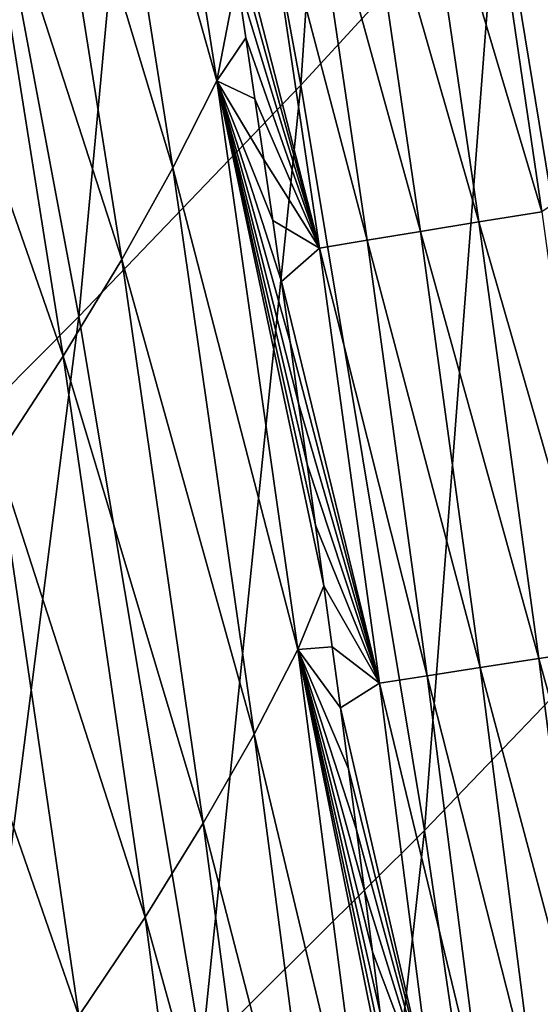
# Model space of a CAD drawing. Header units: millimetres. Extents: x -300 to 300, y -500 to 500.
# Tile 922 of 990: x 266 to 275, y 239 to 257. Entities that reach past the tile are written whole.
import ezdxf

# ---------------------------------------------------------------- set-up
doc = ezdxf.new("R2010")
doc.units = ezdxf.units.MM
doc.header["$LTSCALE"] = 81.481481
for name, color, linetype in [('19', 7, 'CONTINUOUS'), ('21', 7, 'CONTINUOUS'), ('26', 7, 'CONTINUOUS')]:
    doc.layers.add(name, color=color, linetype=linetype)

msp = doc.modelspace()

# ---------------------------------------------------------------- linework, layer by layer
at = {"layer": '19', "color": 153, "linetype": 'Continuous', "true_color": 0x80a2b4}
for points in [[(270.822, 255.791, 31.642), (271.96, 272.868, 27.854), (268.397, 268.832, 31.773), (270.822, 255.791, 31.642)], [(274.387, 259.675, 27.736), (271.96, 272.868, 27.854), (270.822, 255.791, 31.642), (274.387, 259.675, 27.736)], [(266.797, 251.595, 35.338), (268.397, 268.832, 31.773), (264.382, 264.464, 35.48), (266.797, 251.595, 35.338)], [(270.822, 255.791, 31.642), (268.397, 268.832, 31.773), (266.797, 251.595, 35.338), (270.822, 255.791, 31.642)], [(266.797, 251.595, 35.338), (264.382, 264.464, 35.48), (262.331, 247.094, 38.828), (266.797, 251.595, 35.338)], [(276.627, 246, 27.623), (277.475, 263.238, 23.614), (274.387, 259.675, 27.736), (276.627, 246, 27.623)], [(273.061, 242.28, 31.516), (274.387, 259.675, 27.736), (270.822, 255.791, 31.642), (273.061, 242.28, 31.516)], [(276.627, 246, 27.623), (274.387, 259.675, 27.736), (273.061, 242.28, 31.516), (276.627, 246, 27.623)], [(269.029, 238.267, 35.201), (270.822, 255.791, 31.642), (266.797, 251.595, 35.338), (269.029, 238.267, 35.201)], [(273.061, 242.28, 31.516), (270.822, 255.791, 31.642), (269.029, 238.267, 35.201), (273.061, 242.28, 31.516)], [(264.549, 233.969, 38.683), (266.797, 251.595, 35.338), (262.331, 247.094, 38.828), (264.549, 233.969, 38.683)], [(269.029, 238.267, 35.201), (266.797, 251.595, 35.338), (264.549, 233.969, 38.683), (269.029, 238.267, 35.201)], [(275.119, 228.291, 31.396), (276.627, 246, 27.623), (273.061, 242.28, 31.516), (275.119, 228.291, 31.396)], [(278.685, 231.836, 27.515), (276.627, 246, 27.623), (275.119, 228.291, 31.396), (278.685, 231.836, 27.515)], [(271.082, 224.475, 35.071), (273.061, 242.28, 31.516), (269.029, 238.267, 35.201), (271.082, 224.475, 35.071)], [(275.119, 228.291, 31.396), (273.061, 242.28, 31.516), (271.082, 224.475, 35.071), (275.119, 228.291, 31.396)]]:
    msp.add_3dface(points, dxfattribs=at)
at = {"layer": '21', "color": 153, "linetype": 'Continuous', "true_color": 0x80a2b4}
for points in [[(269.297, 255.866, 10.631), (266.934, 264.279, 12.227), (267.735, 265.889, 10.576), (269.297, 255.866, 10.631)], [(269.297, 255.866, 10.631), (267.735, 265.889, 10.576), (269.663, 257.749, 9.467), (269.297, 255.866, 10.631)], [(268.501, 254.293, 12.264), (266.004, 262.576, 13.874), (266.934, 264.279, 12.227), (268.501, 254.293, 12.264)], [(268.501, 254.293, 12.264), (266.934, 264.279, 12.227), (269.297, 255.866, 10.631), (268.501, 254.293, 12.264)], [(267.576, 252.631, 13.894), (264.939, 260.779, 15.519), (266.004, 262.576, 13.874), (267.576, 252.631, 13.894)], [(267.576, 252.631, 13.894), (266.004, 262.576, 13.874), (268.501, 254.293, 12.264), (267.576, 252.631, 13.894)], [(266.515, 250.879, 15.523), (263.732, 258.887, 17.161), (264.939, 260.779, 15.519), (266.515, 250.879, 15.523)], [(266.515, 250.879, 15.523), (264.939, 260.779, 15.519), (267.576, 252.631, 13.894), (266.515, 250.879, 15.523)], [(265.312, 249.038, 17.15), (263.732, 258.887, 17.161), (266.515, 250.879, 15.523), (265.312, 249.038, 17.15)], [(269.827, 256.646, 9.474), (269.297, 255.866, 10.631), (269.663, 257.749, 9.467), (269.827, 256.646, 9.474)], [(269.99, 255.543, 9.48), (269.297, 255.866, 10.631), (269.827, 256.646, 9.474), (269.99, 255.543, 9.48)], [(270.765, 245.558, 10.686), (268.501, 254.293, 12.264), (269.297, 255.866, 10.631), (270.765, 245.558, 10.686)], [(270.765, 245.558, 10.686), (269.297, 255.866, 10.631), (271.239, 246.711, 9.53), (270.765, 245.558, 10.686)], [(271.239, 246.711, 9.53), (269.297, 255.866, 10.631), (271.088, 247.815, 9.524), (271.239, 246.711, 9.53)], [(271.088, 247.815, 9.524), (269.297, 255.866, 10.631), (270.935, 248.92, 9.518), (271.088, 247.815, 9.524)], [(270.935, 248.92, 9.518), (269.297, 255.866, 10.631), (270.781, 250.024, 9.512), (270.935, 248.92, 9.518)], [(270.781, 250.024, 9.512), (269.297, 255.866, 10.631), (270.626, 251.128, 9.506), (270.781, 250.024, 9.512)], [(270.626, 251.128, 9.506), (269.297, 255.866, 10.631), (270.469, 252.232, 9.499), (270.626, 251.128, 9.506)], [(270.469, 252.232, 9.499), (269.297, 255.866, 10.631), (270.311, 253.336, 9.493), (270.469, 252.232, 9.499)], [(270.311, 253.336, 9.493), (269.297, 255.866, 10.631), (270.151, 254.439, 9.487), (270.311, 253.336, 9.493)], [(270.151, 254.439, 9.487), (269.297, 255.866, 10.631), (269.99, 255.543, 9.48), (270.151, 254.439, 9.487)], [(269.974, 244.026, 12.301), (267.576, 252.631, 13.894), (268.501, 254.293, 12.264), (269.974, 244.026, 12.301)], [(269.974, 244.026, 12.301), (268.501, 254.293, 12.264), (270.765, 245.558, 10.686), (269.974, 244.026, 12.301)], [(269.054, 242.409, 13.914), (266.515, 250.879, 15.523), (267.576, 252.631, 13.894), (269.054, 242.409, 13.914)], [(269.054, 242.409, 13.914), (267.576, 252.631, 13.894), (269.974, 244.026, 12.301), (269.054, 242.409, 13.914)], [(267.998, 240.707, 15.527), (265.312, 249.038, 17.15), (266.515, 250.879, 15.523), (267.998, 240.707, 15.527)], [(267.998, 240.707, 15.527), (266.515, 250.879, 15.523), (269.054, 242.409, 13.914), (267.998, 240.707, 15.527)], [(266.799, 238.92, 17.14), (263.961, 247.106, 18.776), (265.312, 249.038, 17.15), (266.799, 238.92, 17.14)], [(266.799, 238.92, 17.14), (265.312, 249.038, 17.15), (267.998, 240.707, 15.527), (266.799, 238.92, 17.14)], [(265.451, 237.047, 18.752), (263.961, 247.106, 18.776), (266.799, 238.92, 17.14), (265.451, 237.047, 18.752)], [(271.389, 245.606, 9.536), (270.765, 245.558, 10.686), (271.239, 246.711, 9.53), (271.389, 245.606, 9.536)], [(271.537, 244.502, 9.542), (270.765, 245.558, 10.686), (271.389, 245.606, 9.536), (271.537, 244.502, 9.542)], [(272.14, 234.964, 10.739), (269.974, 244.026, 12.301), (270.765, 245.558, 10.686), (272.14, 234.964, 10.739)], [(272.14, 234.964, 10.739), (270.765, 245.558, 10.686), (272.536, 236.762, 9.582), (272.14, 234.964, 10.739)], [(272.536, 236.762, 9.582), (270.765, 245.558, 10.686), (272.398, 237.869, 9.576), (272.536, 236.762, 9.582)], [(272.398, 237.869, 9.576), (270.765, 245.558, 10.686), (272.258, 238.975, 9.571), (272.398, 237.869, 9.576)], [(272.258, 238.975, 9.571), (270.765, 245.558, 10.686), (272.116, 240.081, 9.565), (272.258, 238.975, 9.571)], [(272.116, 240.081, 9.565), (270.765, 245.558, 10.686), (271.973, 241.186, 9.559), (272.116, 240.081, 9.565)], [(271.973, 241.186, 9.559), (270.765, 245.558, 10.686), (271.829, 242.292, 9.554), (271.973, 241.186, 9.559)], [(271.829, 242.292, 9.554), (270.765, 245.558, 10.686), (271.684, 243.397, 9.548), (271.829, 242.292, 9.554)], [(271.684, 243.397, 9.548), (270.765, 245.558, 10.686), (271.537, 244.502, 9.542), (271.684, 243.397, 9.548)], [(271.355, 233.476, 12.338), (269.054, 242.409, 13.914), (269.974, 244.026, 12.301), (271.355, 233.476, 12.338)], [(271.355, 233.476, 12.338), (269.974, 244.026, 12.301), (272.14, 234.964, 10.739), (271.355, 233.476, 12.338)], [(270.44, 231.908, 13.935), (267.998, 240.707, 15.527), (269.054, 242.409, 13.914), (270.44, 231.908, 13.935)], [(270.44, 231.908, 13.935), (269.054, 242.409, 13.914), (271.355, 233.476, 12.338), (270.44, 231.908, 13.935)], [(269.389, 230.26, 15.532), (266.799, 238.92, 17.14), (267.998, 240.707, 15.527), (269.389, 230.26, 15.532)], [(269.389, 230.26, 15.532), (267.998, 240.707, 15.527), (270.44, 231.908, 13.935), (269.389, 230.26, 15.532)]]:
    msp.add_3dface(points, dxfattribs=at)
at = {"layer": '26', "color": 153, "linetype": 'Continuous', "true_color": 0x80a2b4}
for points in [[(274.028, 261.402, 3.449), (275.187, 253.493, 3.436), (272.889, 261.207, 4.491), (274.028, 261.402, 3.449)], [(275.8, 257.706, 2.506), (275.969, 256.55, 2.503), (274.028, 261.402, 3.449), (275.8, 257.706, 2.506)], [(275.969, 256.55, 2.503), (276.135, 255.394, 2.499), (274.028, 261.402, 3.449), (275.969, 256.55, 2.503)], [(276.135, 255.394, 2.499), (276.3, 254.238, 2.496), (274.028, 261.402, 3.449), (276.135, 255.394, 2.499)], [(274.028, 261.402, 3.449), (276.3, 254.238, 2.496), (275.187, 253.493, 3.436), (274.028, 261.402, 3.449)], [(272.889, 261.207, 4.491), (274.047, 253.309, 4.49), (271.832, 261.023, 5.624), (272.889, 261.207, 4.491)], [(272.889, 261.207, 4.491), (275.187, 253.493, 3.436), (274.047, 253.309, 4.49), (272.889, 261.207, 4.491)], [(271.832, 261.023, 5.624), (272.989, 253.137, 5.634), (270.864, 260.854, 6.837), (271.832, 261.023, 5.624)], [(271.832, 261.023, 5.624), (274.047, 253.309, 4.49), (272.989, 253.137, 5.634), (271.832, 261.023, 5.624)], [(270.864, 260.854, 6.837), (272.023, 252.978, 6.858), (269.996, 260.699, 8.118), (270.864, 260.854, 6.837)], [(270.864, 260.854, 6.837), (272.989, 253.137, 5.634), (272.023, 252.978, 6.858), (270.864, 260.854, 6.837)], [(269.329, 259.955, 9.454), (269.996, 260.699, 8.118), (271.158, 252.834, 8.151), (269.329, 259.955, 9.454)], [(269.996, 260.699, 8.118), (272.023, 252.978, 6.858), (271.158, 252.834, 8.151), (269.996, 260.699, 8.118)], [(269.497, 258.852, 9.461), (269.329, 259.955, 9.454), (271.158, 252.834, 8.151), (269.497, 258.852, 9.461)], [(269.663, 257.749, 9.467), (269.497, 258.852, 9.461), (271.158, 252.834, 8.151), (269.663, 257.749, 9.467)], [(269.827, 256.646, 9.474), (269.663, 257.749, 9.467), (271.158, 252.834, 8.151), (269.827, 256.646, 9.474)], [(269.99, 255.543, 9.48), (269.827, 256.646, 9.474), (271.158, 252.834, 8.151), (269.99, 255.543, 9.48)], [(270.151, 254.439, 9.487), (269.99, 255.543, 9.48), (271.158, 252.834, 8.151), (270.151, 254.439, 9.487)], [(270.311, 253.336, 9.493), (270.151, 254.439, 9.487), (271.158, 252.834, 8.151), (270.311, 253.336, 9.493)], [(275.187, 253.493, 3.436), (276.271, 245.567, 3.423), (274.047, 253.309, 4.49), (275.187, 253.493, 3.436)], [(270.469, 252.232, 9.499), (270.311, 253.336, 9.493), (271.158, 252.834, 8.151), (270.469, 252.232, 9.499)], [(274.047, 253.309, 4.49), (275.13, 245.394, 4.487), (272.989, 253.137, 5.634), (274.047, 253.309, 4.49)], [(274.047, 253.309, 4.49), (276.271, 245.567, 3.423), (275.13, 245.394, 4.487), (274.047, 253.309, 4.49)], [(272.989, 253.137, 5.634), (274.072, 245.233, 5.642), (272.023, 252.978, 6.858), (272.989, 253.137, 5.634)], [(272.989, 253.137, 5.634), (275.13, 245.394, 4.487), (274.072, 245.233, 5.642), (272.989, 253.137, 5.634)], [(272.023, 252.978, 6.858), (273.108, 245.084, 6.878), (271.158, 252.834, 8.151), (272.023, 252.978, 6.858)], [(272.023, 252.978, 6.858), (274.072, 245.233, 5.642), (273.108, 245.084, 6.878), (272.023, 252.978, 6.858)], [(270.469, 252.232, 9.499), (271.158, 252.834, 8.151), (272.246, 244.949, 8.183), (270.469, 252.232, 9.499)], [(271.158, 252.834, 8.151), (273.108, 245.084, 6.878), (272.246, 244.949, 8.183), (271.158, 252.834, 8.151)], [(270.626, 251.128, 9.506), (270.469, 252.232, 9.499), (272.246, 244.949, 8.183), (270.626, 251.128, 9.506)], [(270.781, 250.024, 9.512), (270.626, 251.128, 9.506), (272.246, 244.949, 8.183), (270.781, 250.024, 9.512)], [(270.935, 248.92, 9.518), (270.781, 250.024, 9.512), (272.246, 244.949, 8.183), (270.935, 248.92, 9.518)], [(271.088, 247.815, 9.524), (270.935, 248.92, 9.518), (272.246, 244.949, 8.183), (271.088, 247.815, 9.524)], [(271.239, 246.711, 9.53), (271.088, 247.815, 9.524), (272.246, 244.949, 8.183), (271.239, 246.711, 9.53)], [(271.389, 245.606, 9.536), (271.239, 246.711, 9.53), (272.246, 244.949, 8.183), (271.389, 245.606, 9.536)], [(271.537, 244.502, 9.542), (271.389, 245.606, 9.536), (272.246, 244.949, 8.183), (271.537, 244.502, 9.542)], [(276.271, 245.567, 3.423), (277.284, 237.623, 3.409), (275.13, 245.394, 4.487), (276.271, 245.567, 3.423)], [(274.072, 245.233, 5.642), (275.085, 237.311, 5.65), (273.108, 245.084, 6.878), (274.072, 245.233, 5.642)], [(275.13, 245.394, 4.487), (276.142, 237.462, 4.484), (274.072, 245.233, 5.642), (275.13, 245.394, 4.487)], [(274.072, 245.233, 5.642), (276.142, 237.462, 4.484), (275.085, 237.311, 5.65), (274.072, 245.233, 5.642)], [(275.13, 245.394, 4.487), (277.284, 237.623, 3.409), (276.142, 237.462, 4.484), (275.13, 245.394, 4.487)], [(273.108, 245.084, 6.878), (274.123, 237.172, 6.897), (272.246, 244.949, 8.183), (273.108, 245.084, 6.878)], [(273.108, 245.084, 6.878), (275.085, 237.311, 5.65), (274.123, 237.172, 6.897), (273.108, 245.084, 6.878)], [(271.537, 244.502, 9.542), (272.246, 244.949, 8.183), (273.263, 237.045, 8.212), (271.537, 244.502, 9.542)], [(272.246, 244.949, 8.183), (274.123, 237.172, 6.897), (273.263, 237.045, 8.212), (272.246, 244.949, 8.183)], [(271.684, 243.397, 9.548), (271.537, 244.502, 9.542), (273.263, 237.045, 8.212), (271.684, 243.397, 9.548)], [(271.829, 242.292, 9.554), (271.684, 243.397, 9.548), (273.263, 237.045, 8.212), (271.829, 242.292, 9.554)], [(271.973, 241.186, 9.559), (271.829, 242.292, 9.554), (273.263, 237.045, 8.212), (271.973, 241.186, 9.559)], [(272.116, 240.081, 9.565), (271.973, 241.186, 9.559), (273.263, 237.045, 8.212), (272.116, 240.081, 9.565)], [(272.258, 238.975, 9.571), (272.116, 240.081, 9.565), (273.263, 237.045, 8.212), (272.258, 238.975, 9.571)]]:
    msp.add_3dface(points, dxfattribs=at)

doc.saveas('drawing.dxf')
